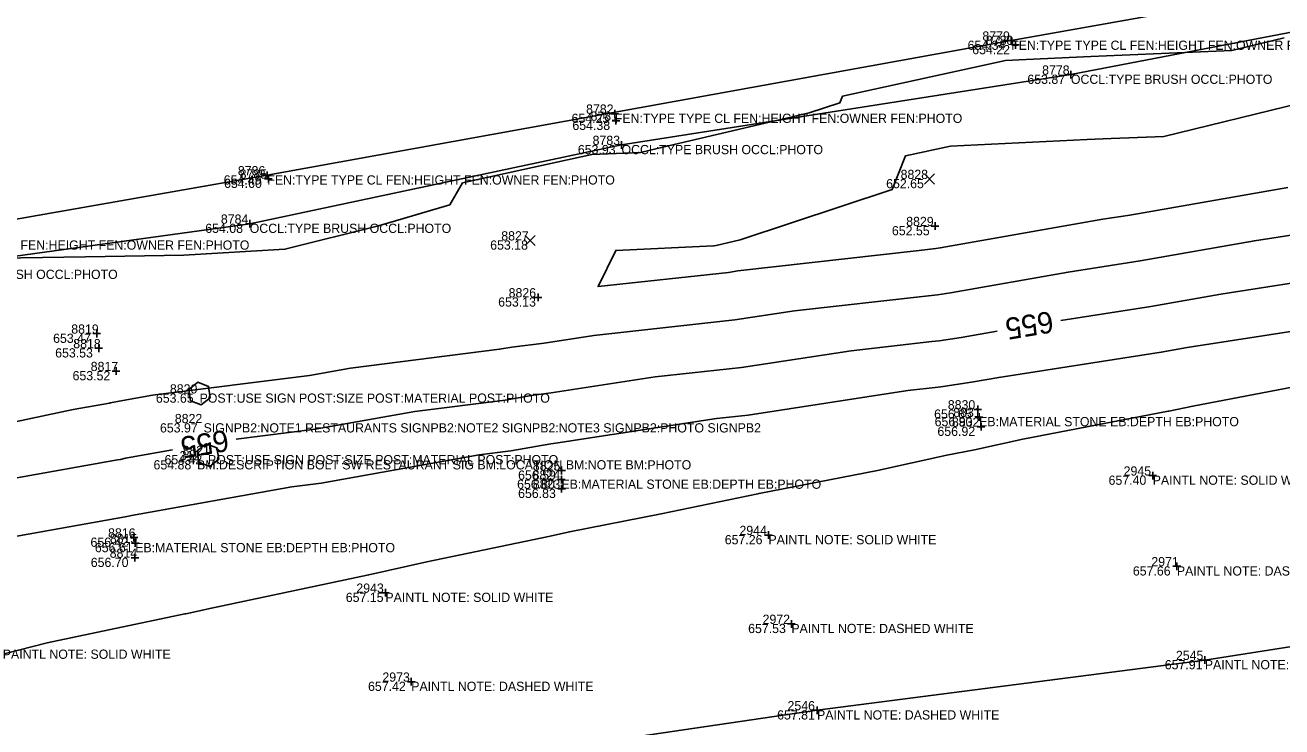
# Model space of a CAD drawing. Extents: x 2129350 to 2137777, y 657588 to 659885.
# Drawn here: x 2136652.7 to 2136816.2, y 659657.6 to 659749 of the extents above; entities that cross this region are included whole.
import ezdxf

# ---------------------------------------------------------------- set-up
doc = ezdxf.new("R2010")
doc.units = 0
for name, color, linetype in [('DT_X_Contour_Major', 7, 'Continuous'), ('DT_X_Contour_Minor', 7, 'Continuous'), ('DT_X_TIN_Hull', 7, 'Continuous'), ('PV_X_COP', 7, 'Continuous'), ('RD_X_Cells', 7, 'Continuous'), ('SV_X_Occupation_Line', 7, 'Continuous'), ('SV_X_Random_Point', 7, 'Continuous'), ('SV_X_Shot_Marker', 7, 'Continuous'), ('SV_X_Text_Comment', 7, 'Continuous'), ('SV_X_Text_Elevation', 7, 'Continuous'), ('SV_X_Text_Name', 7, 'Continuous')]:
    doc.layers.add(name, color=color, linetype=linetype)

msp = doc.modelspace()

# ---------------------------------------------------------------- linework, layer by layer
at = {"layer": 'DT_X_Contour_Major'}
for points in [[(2136787.42, 659710.52), (2136799.14, 659712.34), (2136808.23, 659713.93), (2136823.82, 659716.35), (2136824.65, 659716.5), (2136825.83, 659716.68), (2136834.92, 659718.16), (2136850.59, 659719.86), (2136852.35, 659717.75), (2136853.61, 659717.86), (2136870.27, 659719.63), (2136875.36, 659723.06), (2136877.87, 659723.48), (2136884.5, 659724.2)], [(2136680.16, 659695.07), (2136690.46, 659696.35), (2136703.41, 659698.66), (2136715.16, 659700.15), (2136718.55, 659700.76), (2136721.13, 659701.09), (2136734.67, 659703.16), (2136745.9, 659704.4), (2136760.16, 659706.58), (2136770.66, 659707.76), (2136771.62, 659707.87), (2136774.45, 659708.3), (2136779.14, 659709.13)], [(2136573.69, 659674.89), (2136588.42, 659677.47), (2136596.7, 659679.56), (2136612.89, 659682.4), (2136614.17, 659682.74), (2136615.55, 659682.98), (2136625.04, 659684.95), (2136640.14, 659687.63), (2136651.16, 659689.95), (2136664.72, 659692.37), (2136665.11, 659692.44), (2136665.77, 659692.58), (2136671.88, 659693.68)]]:
    msp.add_lwpolyline(points, dxfattribs=at)
at = {"layer": 'DT_X_Contour_Minor'}
for points in [[(2136640.94, 659718.48), (2136660.59, 659718.81), (2136673.35, 659719.02), (2136686.5, 659719.78), (2136698.69, 659722.84), (2136707.96, 659725.57), (2136709.61, 659728.41), (2136726.41, 659732.1), (2136732.78, 659732.39), (2136734.94, 659732.9), (2136754.69, 659737.52), (2136758.7, 659738.84), (2136759.04, 659739.73), (2136780.25, 659744.37), (2136782.94, 659744.5), (2136791.35, 659744.86), (2136809.66, 659745.64), (2136816.46, 659747.3)], [(2136816.96, 659727.84), (2136796.4, 659724.23), (2136792.88, 659723.68), (2136771.74, 659719.95), (2136771.19, 659719.87), (2136769.02, 659719.63), (2136745.42, 659716.97), (2136744.2, 659716.78), (2136727.25, 659714.92), (2136729.55, 659719.63), (2136742.27, 659720.21), (2136742.61, 659720.29), (2136745.72, 659721.02), (2136765.51, 659727.56), (2136767.21, 659731.93), (2136773.1, 659733.22), (2136790.84, 659734.05), (2136793.99, 659734.19), (2136800.85, 659734.48), (2136818.57, 659738.82)], [(2136639.15, 659694.74), (2136658.95, 659698.91), (2136663.69, 659699.76), (2136663.83, 659699.79), (2136664.96, 659700.03), (2136669.29, 659700.81), (2136689.7, 659703.34), (2136695.02, 659704.29), (2136714.43, 659706.76), (2136716.01, 659707.04), (2136720.25, 659707.58), (2136726.71, 659708.57), (2136745.05, 659710.59), (2136752.79, 659711.77), (2136769.84, 659713.69), (2136771.41, 659713.87), (2136773.1, 659714.13), (2136788.37, 659716.82), (2136797.77, 659718.28), (2136812.6, 659720.89), (2136822.44, 659722.42)], [(2136643.37, 659680.98), (2136665.75, 659684.97), (2136666.39, 659685.09), (2136666.57, 659685.13), (2136687.41, 659688.88), (2136691.23, 659689.35), (2136711.79, 659693.03), (2136715.88, 659693.55), (2136721.1, 659694.47), (2136722.01, 659694.59), (2136742.63, 659697.75), (2136746.75, 659698.2), (2136767.53, 659701.39), (2136771.48, 659701.83), (2136771.84, 659701.87), (2136775.8, 659702.48), (2136779.36, 659703.11), (2136800.5, 659706.39), (2136803.86, 659706.98), (2136825.21, 659710.29)], [(2136826.56, 659703.55), (2136804.62, 659699.35), (2136801.46, 659698.73), (2136801.38, 659698.71), (2136782.49, 659695.08), (2136776.19, 659693.68), (2136772.62, 659693), (2136763.6, 659691), (2136748.19, 659688), (2136748.02, 659687.96), (2136735.45, 659685.35), (2136723.52, 659683.02), (2136721.01, 659682.45), (2136704.97, 659679.11), (2136697.41, 659677.43), (2136697.19, 659677.38), (2136676.95, 659673.08), (2136673.64, 659672.35), (2136673.51, 659672.32), (2136655.6, 659668.54), (2136649.98, 659667.14)]]:
    msp.add_lwpolyline(points, dxfattribs=at)
at = {"layer": 'DT_X_TIN_Hull'}
msp.add_lwpolyline([(2137285.08, 659831.19), (2137237.64, 659823.86), (2137180.49, 659815.43), (2137100.44, 659802.92), (2137055.7, 659795.58), (2136999.31, 659786.09), (2136953.2, 659777.82), (2136896.24, 659767.87), (2136839.62, 659757.4), (2136780.97, 659746.94), (2136684.22, 659729.41), (2136588.25, 659712.61), (2136516.86, 659699.33), (2136461.92, 659689.97), (2136416.01, 659681.81), (2136327.06, 659665.12), (2136264.41, 659654.41)], dxfattribs=at)
at = {"layer": 'PV_X_COP'}
msp.add_lwpolyline([(2137257.06, 659722.27), (2137206.89, 659716.59), (2137156.31, 659711.59), (2137105.57, 659705.53), (2137055.1, 659699.19), (2137005.93, 659693.46), (2136955.46, 659687.38), (2136905.63, 659680.54), (2136855.28, 659674.03), (2136806.16, 659666.32), (2136755.72, 659659.78), (2136705.35, 659652.39), (2136656.43, 659644.16), (2136606.64, 659635.79), (2136556.63, 659628.33), (2136507.53, 659620.32), (2136457.84, 659611.83), (2136408.59, 659602.41), (2136359.31, 659593.78), (2136309.46, 659585.92)], dxfattribs=at)
at = {"layer": 'RD_X_Cells'}
for points in [[(2136674.24, 659700.07), (2136675.63, 659699.52), (2136676.8, 659700.46), (2136676.58, 659701.94), (2136675.18, 659702.49), (2136674.01, 659701.55), (2136674.24, 659700.07)], [(2136675.33, 659692.06), (2136676.73, 659691.52), (2136677.9, 659692.45), (2136677.67, 659693.94), (2136676.28, 659694.48), (2136675.1, 659693.55), (2136675.33, 659692.06)]]:
    msp.add_lwpolyline(points, dxfattribs=at)
at = {"layer": 'SV_X_Occupation_Line'}
msp.add_lwpolyline([(2137480.38, 659843.41), (2137437.87, 659834.95), (2137389.36, 659837.99), (2137332.62, 659830.1), (2137285.98, 659826.21), (2137239.08, 659817.23), (2137193.33, 659807.31), (2137176.53, 659790.93), (2137161.71, 659798.09), (2137093.33, 659789.19), (2137049.71, 659785.18), (2137001.99, 659777.26), (2136954.5, 659770.07), (2136896.4, 659764.61), (2136840.89, 659752.59), (2136788.74, 659742.51), (2136730.29, 659733.36), (2136681.93, 659723.11), (2136638.55, 659717.12), (2136590.23, 659707.52), (2136559.74, 659704.46)], dxfattribs=at)
at = {"layer": 'SV_X_Random_Point'}
for p, q in [((2136769.69, 659728.26), (2136771.02, 659729.59)), ((2136769.69, 659729.59), (2136771.02, 659728.26)), ((2136717.74, 659720.26), (2136719.07, 659721.59)), ((2136717.74, 659721.59), (2136719.07, 659720.26))]:
    msp.add_line(p, q, dxfattribs=at)
at = {"layer": 'SV_X_Shot_Marker'}
for p, q in [((2136780.47, 659746.94), (2136781.47, 659746.94)), ((2136780.97, 659747.44), (2136780.97, 659746.44)), ((2136780.97, 659746.94), (2136780.97, 659746.94)), ((2136781.53, 659746.87), (2136781.53, 659745.87)), ((2136781.03, 659746.37), (2136782.03, 659746.37)), ((2136781.53, 659746.37), (2136781.53, 659746.37)), ((2136788.24, 659742.51), (2136789.24, 659742.51)), ((2136788.74, 659743.01), (2136788.74, 659742.01)), ((2136788.74, 659742.51), (2136788.74, 659742.51)), ((2136728.92, 659737.43), (2136729.92, 659737.43)), ((2136729.42, 659737.93), (2136729.42, 659736.93)), ((2136729.42, 659737.43), (2136729.42, 659737.43)), ((2136729.57, 659737.01), (2136729.57, 659736.01)), ((2136729.07, 659736.51), (2136730.07, 659736.51)), ((2136729.57, 659736.51), (2136729.57, 659736.51)), ((2136730.29, 659733.86), (2136730.29, 659732.86)), ((2136729.79, 659733.36), (2136730.79, 659733.36)), ((2136730.29, 659733.36), (2136730.29, 659733.36)), ((2136683.72, 659729.41), (2136684.72, 659729.41)), ((2136683.87, 659728.97), (2136684.87, 659728.97)), ((2136684.22, 659729.91), (2136684.22, 659728.91)), ((2136684.22, 659729.41), (2136684.22, 659729.41)), ((2136684.37, 659729.47), (2136684.37, 659728.47)), ((2136684.37, 659728.97), (2136684.37, 659728.97)), ((2136681.43, 659723.11), (2136682.43, 659723.11)), ((2136681.93, 659723.61), (2136681.93, 659722.61)), ((2136681.93, 659723.11), (2136681.93, 659723.11)), ((2136770.58, 659722.8), (2136771.58, 659722.8)), ((2136771.08, 659723.3), (2136771.08, 659722.3)), ((2136771.08, 659722.8), (2136771.08, 659722.8)), ((2136719.44, 659714.02), (2136719.44, 659713.02)), ((2136718.94, 659713.52), (2136719.94, 659713.52)), ((2136719.44, 659713.52), (2136719.44, 659713.52)), ((2136662.03, 659709.3), (2136662.03, 659708.3)), ((2136661.53, 659708.8), (2136662.53, 659708.8)), ((2136662.03, 659708.8), (2136662.03, 659708.8)), ((2136662.29, 659707.4), (2136662.29, 659706.4)), ((2136661.79, 659706.9), (2136662.79, 659706.9)), ((2136662.29, 659706.9), (2136662.29, 659706.9)), ((2136664.54, 659704.43), (2136664.54, 659703.43)), ((2136664.04, 659703.93), (2136665.04, 659703.93)), ((2136664.54, 659703.93), (2136664.54, 659703.93)), ((2136776.63, 659699.44), (2136776.63, 659698.44)), ((2136776.13, 659698.94), (2136777.13, 659698.94)), ((2136776.3, 659697.95), (2136777.3, 659697.95)), ((2136776.63, 659698.94), (2136776.63, 659698.94)), ((2136776.8, 659698.45), (2136776.8, 659697.45)), ((2136776.8, 659697.95), (2136776.8, 659697.95)), ((2136776.55, 659696.69), (2136777.55, 659696.69)), ((2136777.05, 659697.19), (2136777.05, 659696.19)), ((2136777.05, 659696.69), (2136777.05, 659696.69)), ((2136722.5, 659691.49), (2136722.5, 659690.49)), ((2136721.97, 659689.81), (2136722.97, 659689.81)), ((2136722, 659690.99), (2136723, 659690.99)), ((2136722.47, 659690.31), (2136722.47, 659689.31)), ((2136722.47, 659689.81), (2136722.47, 659689.81)), ((2136722.5, 659690.99), (2136722.5, 659690.99)), ((2136798.88, 659690.33), (2136799.88, 659690.33)), ((2136799.38, 659690.83), (2136799.38, 659689.83)), ((2136799.38, 659690.33), (2136799.38, 659690.33)), ((2136722, 659688.61), (2136723, 659688.61)), ((2136722.5, 659689.11), (2136722.5, 659688.11)), ((2136722.5, 659688.61), (2136722.5, 659688.61)), ((2136749.4, 659683.09), (2136749.4, 659682.09)), ((2136666.38, 659682.26), (2136667.38, 659682.26)), ((2136666.54, 659681.54), (2136667.54, 659681.54)), ((2136666.88, 659682.76), (2136666.88, 659681.76)), ((2136666.88, 659682.26), (2136666.88, 659682.26)), ((2136667.04, 659682.04), (2136667.04, 659681.04)), ((2136667.04, 659681.54), (2136667.04, 659681.54)), ((2136748.9, 659682.59), (2136749.9, 659682.59)), ((2136749.4, 659682.59), (2136749.4, 659682.59)), ((2136666.51, 659679.63), (2136667.51, 659679.63)), ((2136667.01, 659680.13), (2136667.01, 659679.13)), ((2136667.01, 659679.63), (2136667.01, 659679.63)), ((2136802.02, 659678.52), (2136803.02, 659678.52)), ((2136802.52, 659679.02), (2136802.52, 659678.02)), ((2136802.52, 659678.52), (2136802.52, 659678.52)), ((2136699.08, 659675.08), (2136700.08, 659675.08)), ((2136699.58, 659675.58), (2136699.58, 659674.58)), ((2136699.58, 659675.08), (2136699.58, 659675.08)), ((2136752.38, 659671.53), (2136752.38, 659670.53)), ((2136751.88, 659671.03), (2136752.88, 659671.03)), ((2136752.38, 659671.03), (2136752.38, 659671.03)), ((2136806.16, 659666.82), (2136806.16, 659665.82)), ((2136805.66, 659666.32), (2136806.66, 659666.32)), ((2136806.16, 659666.32), (2136806.16, 659666.32)), ((2136702.44, 659663.5), (2136703.44, 659663.5)), ((2136702.94, 659664), (2136702.94, 659663)), ((2136702.94, 659663.5), (2136702.94, 659663.5)), ((2136755.72, 659660.28), (2136755.72, 659659.28)), ((2136755.22, 659659.78), (2136756.22, 659659.78)), ((2136755.72, 659659.78), (2136755.72, 659659.78))]:
    msp.add_line(p, q, dxfattribs=at)

# ---------------------------------------------------------------- texts
at = {"layer": 'DT_X_Contour_Major'}
for rotation, p in [(189.4989, (2136786.2, 659711.77)), (189.5289, (2136678.94, 659696.33))]:
    msp.add_text('655', height=2.8, rotation=rotation, dxfattribs=at).set_placement(p)
at = {"layer": 'SV_X_Text_Comment'}
for s, p in [('FEN:TYPE TYPE CL FEN:HEIGHT FEN:OWNER FEN:PHOTO', (2136780.97, 659745.74)), ('OCCL:TYPE BRUSH OCCL:PHOTO', (2136788.74, 659741.31)), ('FEN:TYPE TYPE CL FEN:HEIGHT FEN:OWNER FEN:PHOTO', (2136729.42, 659736.23)), ('OCCL:TYPE BRUSH OCCL:PHOTO', (2136730.29, 659732.16)), ('FEN:TYPE TYPE CL FEN:HEIGHT FEN:OWNER FEN:PHOTO', (2136684.22, 659728.21)), ('OCCL:TYPE BRUSH OCCL:PHOTO', (2136681.93, 659721.91)), ('FEN:TYPE TYPE CL FEN:HEIGHT FEN:OWNER FEN:PHOTO', (2136636.69, 659719.73)), ('OCCL:TYPE BRUSH OCCL:PHOTO', (2136638.55, 659715.92)), ('POST:USE SIGN POST:SIZE POST:MATERIAL POST:PHOTO', (2136675.41, 659699.81)), ('EB:MATERIAL STONE EB:DEPTH EB:PHOTO', (2136776.8, 659696.75)), ('SIGNPB2:NOTE1 RESTAURANTS SIGNPB2:NOTE2 SIGNPB2:NOTE3 SIGNPB2:PHOTO SIGNPB2', (2136675.93, 659695.94)), ('POST:USE SIGN POST:SIZE POST:MATERIAL POST:PHOTO', (2136676.5, 659691.8)), ('BM:DESCRIPTION BOLT SW RESTAURANT SIG BM:LOCATION BM:NOTE BM:PHOTO', (2136675.08, 659691.13)), ('EB:MATERIAL STONE EB:DEPTH EB:PHOTO', (2136722.47, 659688.61)), ('PAINTL NOTE: SOLID WHITE', (2136799.38, 659689.13)), ('EB:MATERIAL STONE EB:DEPTH EB:PHOTO', (2136667.04, 659680.35)), ('PAINTL NOTE: SOLID WHITE', (2136749.4, 659681.39)), ('PAINTL NOTE: DASHED WHITE', (2136802.52, 659677.32)), ('PAINTL NOTE: SOLID WHITE', (2136699.58, 659673.88)), ('PAINTL NOTE: DASHED WHITE', (2136752.38, 659669.83)), ('PAINTL NOTE: SOLID WHITE', (2136649.81, 659666.48)), ('PAINTL NOTE: DASHED WHITE', (2136806.16, 659665.12)), ('PAINTL NOTE: DASHED WHITE', (2136702.94, 659662.3)), ('PAINTL NOTE: DASHED WHITE', (2136755.72, 659658.58))]:
    msp.add_text(s, height=1.2, dxfattribs=at).set_placement(p)
at = {"layer": 'SV_X_Text_Elevation'}
for s, p in [('654.34', (2136775.31, 659745.74)), ('654.22', (2136775.91, 659745.17)), ('653.87', (2136783.08, 659741.31)), ('654.25', (2136723.79, 659736.23)), ('654.38', (2136723.9, 659735.31)), ('653.93', (2136724.61, 659732.16)), ('654.49', (2136678.55, 659728.21)), ('654.60', (2136678.6, 659727.77)), ('652.65', (2136764.71, 659727.73)), ('654.08', (2136676.15, 659721.91)), ('652.55', (2136765.46, 659721.6)), ('653.18', (2136713.21, 659719.73)), ('653.13', (2136714.25, 659712.32)), ('653.47', (2136656.36, 659707.6)), ('653.53', (2136656.63, 659705.7)), ('653.52', (2136658.89, 659702.73)), ('653.65', (2136669.73, 659699.81)), ('656.65', (2136770.95, 659697.74)), ('656.90', (2136771.02, 659696.75)), ('653.97', (2136670.26, 659695.94)), ('656.92', (2136771.38, 659695.49)), ('654.42', (2136670.85, 659691.8)), ('654.88', (2136669.42, 659691.13)), ('656.80', (2136716.71, 659688.61)), ('656.59', (2136716.84, 659689.79)), ('657.40', (2136793.64, 659689.13)), ('656.83', (2136716.84, 659687.41)), ('656.42', (2136661.22, 659681.06)), ('656.61', (2136661.79, 659680.35)), ('657.26', (2136743.72, 659681.39)), ('656.70', (2136661.26, 659678.43)), ('657.66', (2136796.8, 659677.32)), ('657.15', (2136694.43, 659673.88)), ('657.53', (2136746.76, 659669.83)), ('657.91', (2136800.95, 659665.12)), ('657.42', (2136697.32, 659662.3)), ('657.81', (2136750.53, 659658.58))]:
    msp.add_text(s, height=1.2, dxfattribs=at).set_placement(p)
at = {"layer": 'SV_X_Text_Name'}
for s, p in [('8779', (2136777.23, 659746.94)), ('8780', (2136777.68, 659746.37)), ('8778', (2136785, 659742.51)), ('8782', (2136725.68, 659737.43)), ('8781', (2136726.26, 659736.51)), ('8783', (2136726.53, 659733.36)), ('8786', (2136680.39, 659729.41)), ('8785', (2136680.62, 659728.97)), ('8828', (2136766.59, 659728.93)), ('8784', (2136678.18, 659723.11)), ('8829', (2136767.32, 659722.8)), ('8827', (2136714.65, 659720.93)), ('8826', (2136715.61, 659713.52)), ('8819', (2136658.72, 659708.8)), ('8818', (2136658.98, 659706.9)), ('8817', (2136661.25, 659703.93)), ('8820', (2136671.55, 659701.01)), ('8830', (2136772.73, 659698.94)), ('8822', (2136672.19, 659697.15)), ('8832', (2136773.27, 659696.69)), ('8831', (2136773.44, 659697.95)), ('312', (2136672.82, 659692.33)), ('8821', (2136673.18, 659693)), ('8825', (2136718.75, 659690.99)), ('2945', (2136795.6, 659690.33)), ('8824', (2136718.73, 659689.81)), ('8823', (2136718.75, 659688.61)), ('8816', (2136663.51, 659682.26)), ('2944', (2136745.63, 659682.59)), ('8815', (2136663.74, 659681.54)), ('8814', (2136663.72, 659679.63)), ('2971', (2136799.2, 659678.52)), ('2943', (2136695.8, 659675.08)), ('2972', (2136748.64, 659671.03)), ('2545', (2136802.4, 659666.32)), ('2973', (2136699.19, 659663.5)), ('2546', (2136751.88, 659659.78))]:
    msp.add_text(s, height=1.2, dxfattribs=at).set_placement(p)

doc.saveas('drawing.dxf')
